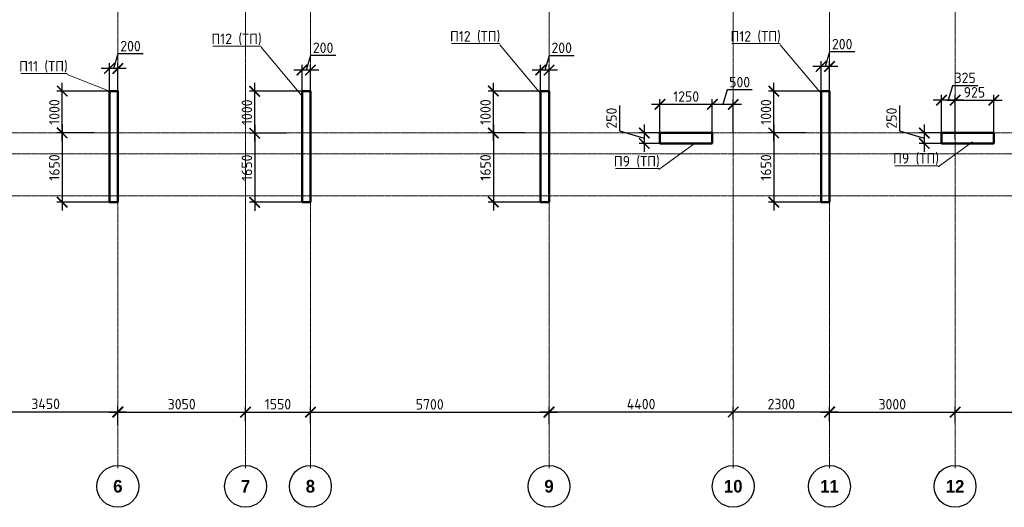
# Model space of a CAD drawing. Header units: millimetres. Extents: x 247266 to 730847, y -636031 to 10052.
# Tile 308 of 330: x 473681 to 497202, y -61325 to -49689. Entities that reach past the tile are written whole.
import ezdxf

# ---------------------------------------------------------------- set-up
doc = ezdxf.new("R2010")
doc.units = ezdxf.units.MM
doc.linetypes.add('______5', pattern=[1100, 800, -100, 100, -100])
doc.linetypes.add('осевая', pattern=[50.8, 31.75, -6.35, 6.35, -6.35])
for name, color, linetype, lineweight in [('Конструкции 0.5', 7, 'Continuous', 50), ('Надписи', 7, 'Continuous', 18), ('Оси', 7, '______5', 18)]:
    doc.layers.add(name, color=color, linetype=linetype, lineweight=lineweight)
doc.layers.add('РАЗМЕРЫ', color=7, linetype='Continuous')
doc.styles.add('Century Gothic', font='GOTHIC.TTF')
doc.styles.add('GOST-2.304_Type-B', font='GOST_Common.ttf')
doc.dimstyles.new('СПДС', dxfattribs={"dimscale": 100, "dimtxt": 2.5, "dimasz": 2.5, "dimexe": 1.25, "dimexo": 0, "dimtad": 1, "dimdec": 0, "dimtxsty": 'GOST-2.304_Type-B', "dimblk": 'ARCHTICK', "dimcen": 2.5, "dimdle": 2, "dimadec": 0, "dimazin": 2, "dimtfac": 0.75, "dimtdec": 0, "dimtmove": 1, "dimatfit": 3, "dimfxl": 1, "dimtolj": 1, "dimarcsym": 1})

# ---------------------------------------------------------------- blocks, each defined once
blk = doc.blocks.new('NSY101')
at = {"color": 0, "linetype": 'ByBlock', "lineweight": -2}
blk.add_circle((0, 0), 50, dxfattribs=at)
blk = doc.blocks.new('_ArchTick')
at = {"color": 0, "linetype": 'ByBlock', "const_width": 0.15}
blk.add_lwpolyline([(-0.5, -0.5), (0.5, 0.5)], dxfattribs=at)
blk = doc.blocks.new('*D1830')
at = {"layer": 'DEFPOINTS', "color": 0, "lineweight": 0, "transparency": 16777216}
for p in [(491255, -133549), (487805, -133678), (491255, -133859)]:
    blk.add_point(p, dxfattribs=at)
at = {"layer": 'РАЗМЕРЫ', "color": 0, "lineweight": -2, "transparency": 16777216}
for p, q in [((487605, -133549), (491455, -133549)), ((487805, -133678), (487805, -133424)), ((491255, -133859), (491255, -133424))]:
    blk.add_line(p, q, dxfattribs=at)
at = {"layer": 'РАЗМЕРЫ', "color": 0, "lineweight": -2, "transparency": 16777216, "xscale": 250, "yscale": 250, "zscale": 250, "rotation": 180}
blk.add_blockref('_ArchTick', (487805, -133549), dxfattribs=at)
at = {"layer": 'РАЗМЕРЫ', "color": 0, "lineweight": -2, "transparency": 16777216, "xscale": 250, "yscale": 250, "zscale": 250}
blk.add_blockref('_ArchTick', (491255, -133549), dxfattribs=at)
at = {"layer": 'РАЗМЕРЫ', "color": 0, "transparency": 16777216, "insert": (489530, -133362), "char_height": 250, "attachment_point": 5, "style": 'GOST-2.304_Type-B'}
blk.add_mtext('\\A1;3450', dxfattribs=at)
blk = doc.blocks.new('*D1831')
at = {"layer": 'DEFPOINTS', "color": 0, "lineweight": 0, "transparency": 16777216}
for p in [(494305, -133557), (494305, -133774), (491255, -133859)]:
    blk.add_point(p, dxfattribs=at)
at = {"layer": 'РАЗМЕРЫ', "color": 0, "lineweight": -2, "transparency": 16777216}
for p, q in [((491055, -133557), (494505, -133557)), ((491255, -133859), (491255, -133432)), ((494305, -133774), (494305, -133432))]:
    blk.add_line(p, q, dxfattribs=at)
at = {"layer": 'РАЗМЕРЫ', "color": 0, "lineweight": -2, "transparency": 16777216, "xscale": 250, "yscale": 250, "zscale": 250, "rotation": 180}
blk.add_blockref('_ArchTick', (491255, -133557), dxfattribs=at)
at = {"layer": 'РАЗМЕРЫ', "color": 0, "lineweight": -2, "transparency": 16777216, "xscale": 250, "yscale": 250, "zscale": 250}
blk.add_blockref('_ArchTick', (494305, -133557), dxfattribs=at)
at = {"layer": 'РАЗМЕРЫ', "color": 0, "transparency": 16777216, "insert": (492780, -133369), "char_height": 250, "attachment_point": 5, "style": 'GOST-2.304_Type-B'}
blk.add_mtext('\\A1;3050', dxfattribs=at)
blk = doc.blocks.new('*D1832')
at = {"layer": 'DEFPOINTS', "color": 0, "lineweight": 0, "transparency": 16777216}
for p in [(495855, -133557), (494305, -133774), (495855, -133821)]:
    blk.add_point(p, dxfattribs=at)
at = {"layer": 'РАЗМЕРЫ', "color": 0, "lineweight": -2, "transparency": 16777216}
for p, q in [((494105, -133557), (496055, -133557)), ((494305, -133774), (494305, -133432)), ((495855, -133821), (495855, -133432))]:
    blk.add_line(p, q, dxfattribs=at)
at = {"layer": 'РАЗМЕРЫ', "color": 0, "lineweight": -2, "transparency": 16777216, "xscale": 250, "yscale": 250, "zscale": 250, "rotation": 180}
blk.add_blockref('_ArchTick', (494305, -133557), dxfattribs=at)
at = {"layer": 'РАЗМЕРЫ', "color": 0, "lineweight": -2, "transparency": 16777216, "xscale": 250, "yscale": 250, "zscale": 250}
blk.add_blockref('_ArchTick', (495855, -133557), dxfattribs=at)
at = {"layer": 'РАЗМЕРЫ', "color": 0, "transparency": 16777216, "insert": (495080, -133369), "char_height": 250, "attachment_point": 5, "style": 'GOST-2.304_Type-B'}
blk.add_mtext('\\A1;1550', dxfattribs=at)
blk = doc.blocks.new('*D1833')
at = {"layer": 'DEFPOINTS', "color": 0, "lineweight": 0, "transparency": 16777216}
for p in [(501555, -133561), (495855, -133821), (501555, -133840)]:
    blk.add_point(p, dxfattribs=at)
at = {"layer": 'РАЗМЕРЫ', "color": 0, "lineweight": -2, "transparency": 16777216}
for p, q in [((495655, -133561), (501755, -133561)), ((495855, -133821), (495855, -133436)), ((501555, -133840), (501555, -133436))]:
    blk.add_line(p, q, dxfattribs=at)
at = {"layer": 'РАЗМЕРЫ', "color": 0, "lineweight": -2, "transparency": 16777216, "xscale": 250, "yscale": 250, "zscale": 250, "rotation": 180}
blk.add_blockref('_ArchTick', (495855, -133561), dxfattribs=at)
at = {"layer": 'РАЗМЕРЫ', "color": 0, "lineweight": -2, "transparency": 16777216, "xscale": 250, "yscale": 250, "zscale": 250}
blk.add_blockref('_ArchTick', (501555, -133561), dxfattribs=at)
at = {"layer": 'РАЗМЕРЫ', "color": 0, "transparency": 16777216, "insert": (498705, -133373), "char_height": 250, "attachment_point": 5, "style": 'GOST-2.304_Type-B'}
blk.add_mtext('\\A1;5700', dxfattribs=at)
blk = doc.blocks.new('*D1834')
at = {"layer": 'DEFPOINTS', "color": 0, "lineweight": 0, "transparency": 16777216}
for p in [(505955, -133554), (505955, -133736), (501555, -133840)]:
    blk.add_point(p, dxfattribs=at)
at = {"layer": 'РАЗМЕРЫ', "color": 0, "lineweight": -2, "transparency": 16777216}
for p, q in [((501355, -133554), (506155, -133554)), ((501555, -133840), (501555, -133429)), ((505955, -133736), (505955, -133429))]:
    blk.add_line(p, q, dxfattribs=at)
at = {"layer": 'РАЗМЕРЫ', "color": 0, "lineweight": -2, "transparency": 16777216, "xscale": 250, "yscale": 250, "zscale": 250, "rotation": 180}
blk.add_blockref('_ArchTick', (501555, -133554), dxfattribs=at)
at = {"layer": 'РАЗМЕРЫ', "color": 0, "lineweight": -2, "transparency": 16777216, "xscale": 250, "yscale": 250, "zscale": 250}
blk.add_blockref('_ArchTick', (505955, -133554), dxfattribs=at)
at = {"layer": 'РАЗМЕРЫ', "color": 0, "transparency": 16777216, "insert": (503755, -133366), "char_height": 250, "attachment_point": 5, "style": 'GOST-2.304_Type-B'}
blk.add_mtext('\\A1;4400', dxfattribs=at)
blk = doc.blocks.new('*D1835')
at = {"layer": 'DEFPOINTS', "color": 0, "lineweight": 0, "transparency": 16777216}
for p in [(508255, -133554), (505955, -133736), (508255, -133793)]:
    blk.add_point(p, dxfattribs=at)
at = {"layer": 'РАЗМЕРЫ', "color": 0, "lineweight": -2, "transparency": 16777216}
for p, q in [((505755, -133554), (508455, -133554)), ((505955, -133736), (505955, -133429)), ((508255, -133793), (508255, -133429))]:
    blk.add_line(p, q, dxfattribs=at)
at = {"layer": 'РАЗМЕРЫ', "color": 0, "lineweight": -2, "transparency": 16777216, "xscale": 250, "yscale": 250, "zscale": 250, "rotation": 180}
blk.add_blockref('_ArchTick', (505955, -133554), dxfattribs=at)
at = {"layer": 'РАЗМЕРЫ', "color": 0, "lineweight": -2, "transparency": 16777216, "xscale": 250, "yscale": 250, "zscale": 250}
blk.add_blockref('_ArchTick', (508255, -133554), dxfattribs=at)
at = {"layer": 'РАЗМЕРЫ', "color": 0, "transparency": 16777216, "insert": (507105, -133366), "char_height": 250, "attachment_point": 5, "style": 'GOST-2.304_Type-B'}
blk.add_mtext('\\A1;2300', dxfattribs=at)
blk = doc.blocks.new('*D1836')
at = {"layer": 'DEFPOINTS', "color": 0, "lineweight": 0, "transparency": 16777216}
for p in [(511255, -133558), (508255, -133793), (511255, -133811)]:
    blk.add_point(p, dxfattribs=at)
at = {"layer": 'РАЗМЕРЫ', "color": 0, "lineweight": -2, "transparency": 16777216}
for p, q in [((508055, -133558), (511455, -133558)), ((508255, -133793), (508255, -133433)), ((511255, -133811), (511255, -133433))]:
    blk.add_line(p, q, dxfattribs=at)
at = {"layer": 'РАЗМЕРЫ', "color": 0, "lineweight": -2, "transparency": 16777216, "xscale": 250, "yscale": 250, "zscale": 250, "rotation": 180}
blk.add_blockref('_ArchTick', (508255, -133558), dxfattribs=at)
at = {"layer": 'РАЗМЕРЫ', "color": 0, "lineweight": -2, "transparency": 16777216, "xscale": 250, "yscale": 250, "zscale": 250}
blk.add_blockref('_ArchTick', (511255, -133558), dxfattribs=at)
at = {"layer": 'РАЗМЕРЫ', "color": 0, "transparency": 16777216, "insert": (509755, -133371), "char_height": 250, "attachment_point": 5, "style": 'GOST-2.304_Type-B'}
blk.add_mtext('\\A1;3000', dxfattribs=at)
blk = doc.blocks.new('*D1837')
at = {"layer": 'DEFPOINTS', "color": 0, "lineweight": 0, "transparency": 16777216}
for p in [(515055, -133560), (511255, -133811), (515055, -134097)]:
    blk.add_point(p, dxfattribs=at)
at = {"layer": 'РАЗМЕРЫ', "color": 0, "lineweight": -2, "transparency": 16777216}
for p, q in [((511055, -133560), (515255, -133560)), ((511255, -133811), (511255, -133435)), ((515055, -134097), (515055, -133435))]:
    blk.add_line(p, q, dxfattribs=at)
at = {"layer": 'РАЗМЕРЫ', "color": 0, "lineweight": -2, "transparency": 16777216, "xscale": 250, "yscale": 250, "zscale": 250, "rotation": 180}
blk.add_blockref('_ArchTick', (511255, -133560), dxfattribs=at)
at = {"layer": 'РАЗМЕРЫ', "color": 0, "lineweight": -2, "transparency": 16777216, "xscale": 250, "yscale": 250, "zscale": 250}
blk.add_blockref('_ArchTick', (515055, -133560), dxfattribs=at)
at = {"layer": 'РАЗМЕРЫ', "color": 0, "transparency": 16777216, "insert": (513155, -133372), "char_height": 250, "attachment_point": 5, "style": 'GOST-2.304_Type-B'}
blk.add_mtext('\\A1;3800', dxfattribs=at)
blk = doc.blocks.new('*D2020')
at = {"layer": 'DEFPOINTS', "color": 0, "ltscale": 100}
for p in [(490226, -51709), (490226, -52391), (490726, -52391)]:
    blk.add_point(p, dxfattribs=at)
at = {"layer": 'РАЗМЕРЫ', "color": 0, "lineweight": -2}
for p, q in [((490579, -51365), (490476, -51709)), ((491180, -51365), (490579, -51365)), ((490926, -51709), (490026, -51709)), ((490226, -52391), (490226, -51584)), ((490726, -52391), (490726, -51584))]:
    blk.add_line(p, q, dxfattribs=at)
at = {"layer": 'РАЗМЕРЫ', "color": 0, "lineweight": -2, "ltscale": 100, "xscale": 250, "yscale": 250, "zscale": 250, "rotation": 180}
blk.add_blockref('_ArchTick', (490226, -51709), dxfattribs=at)
at = {"layer": 'РАЗМЕРЫ', "color": 0, "lineweight": -2, "ltscale": 100, "xscale": 250, "yscale": 250, "zscale": 250}
blk.add_blockref('_ArchTick', (490726, -51709), dxfattribs=at)
at = {"layer": 'РАЗМЕРЫ', "color": 0, "lineweight": 0, "ltscale": 100, "insert": (490880, -51178), "char_height": 250, "attachment_point": 5, "style": 'GOST-2.304_Type-B'}
blk.add_mtext('\\A1;500', dxfattribs=at)
blk = doc.blocks.new('*D2021')
at = {"layer": 'DEFPOINTS', "color": 0, "ltscale": 100}
for p in [(488977, -51709), (488977, -52391), (490226, -52391)]:
    blk.add_point(p, dxfattribs=at)
at = {"layer": 'РАЗМЕРЫ', "color": 0, "lineweight": -2}
for p, q in [((490426, -51709), (488777, -51709)), ((488977, -52391), (488977, -51584)), ((490226, -52391), (490226, -51584))]:
    blk.add_line(p, q, dxfattribs=at)
at = {"layer": 'РАЗМЕРЫ', "color": 0, "lineweight": -2, "ltscale": 100, "xscale": 250, "yscale": 250, "zscale": 250, "rotation": 180}
blk.add_blockref('_ArchTick', (488977, -51709), dxfattribs=at)
at = {"layer": 'РАЗМЕРЫ', "color": 0, "lineweight": -2, "ltscale": 100, "xscale": 250, "yscale": 250, "zscale": 250}
blk.add_blockref('_ArchTick', (490226, -51709), dxfattribs=at)
at = {"layer": 'РАЗМЕРЫ', "color": 0, "lineweight": 0, "ltscale": 100, "insert": (489602, -51522), "char_height": 250, "attachment_point": 5, "style": 'GOST-2.304_Type-B'}
blk.add_mtext('\\A1;1250', dxfattribs=at)
blk = doc.blocks.new('*D2022')
at = {"layer": 'DEFPOINTS', "color": 0, "ltscale": 100}
for p in [(489102, -52391), (488602, -52641), (489037, -52641)]:
    blk.add_point(p, dxfattribs=at)
at = {"layer": 'РАЗМЕРЫ', "color": 0, "lineweight": -2}
for p, q in [((488008, -51737), (488008, -52337)), ((488602, -52191), (488602, -52841)), ((488008, -52337), (488602, -52516)), ((489102, -52391), (488477, -52391)), ((489037, -52641), (488477, -52641))]:
    blk.add_line(p, q, dxfattribs=at)
at = {"layer": 'РАЗМЕРЫ', "color": 0, "lineweight": -2, "ltscale": 100, "xscale": 250, "yscale": 250, "zscale": 250}
for p, rotation in [((488602, -52391), 90), ((488602, -52641), 270)]:
    blk.add_blockref('_ArchTick', p, dxfattribs=dict(at, rotation=rotation))
at = {"layer": 'РАЗМЕРЫ', "color": 0, "lineweight": 0, "ltscale": 100, "insert": (487820, -52037), "char_height": 250, "attachment_point": 5, "rotation": 90, "style": 'GOST-2.304_Type-B'}
blk.add_mtext('\\A1;250', dxfattribs=at)
blk = doc.blocks.new('*D2023')
at = {"layer": 'DEFPOINTS', "color": 0, "ltscale": 100}
for p in [(495701, -51609), (495701, -52441), (496026, -52550)]:
    blk.add_point(p, dxfattribs=at)
at = {"layer": 'РАЗМЕРЫ', "color": 0, "lineweight": -2}
for p, q in [((495967, -51265), (495863, -51609)), ((496567, -51265), (495967, -51265)), ((495701, -52441), (495701, -51484)), ((496026, -52550), (496026, -51484)), ((496226, -51609), (495501, -51609))]:
    blk.add_line(p, q, dxfattribs=at)
at = {"layer": 'РАЗМЕРЫ', "color": 0, "lineweight": -2, "ltscale": 100, "xscale": 250, "yscale": 250, "zscale": 250, "rotation": 180}
blk.add_blockref('_ArchTick', (495701, -51609), dxfattribs=at)
at = {"layer": 'РАЗМЕРЫ', "color": 0, "lineweight": -2, "ltscale": 100, "xscale": 250, "yscale": 250, "zscale": 250}
blk.add_blockref('_ArchTick', (496026, -51609), dxfattribs=at)
at = {"layer": 'РАЗМЕРЫ', "color": 0, "lineweight": 0, "ltscale": 100, "insert": (496267, -51077), "char_height": 250, "attachment_point": 5, "style": 'GOST-2.304_Type-B'}
blk.add_mtext('\\A1;325', dxfattribs=at)
blk = doc.blocks.new('*D2024')
at = {"layer": 'DEFPOINTS', "color": 0, "ltscale": 100}
for p in [(496951, -51609), (496026, -52336), (496951, -52391)]:
    blk.add_point(p, dxfattribs=at)
at = {"layer": 'РАЗМЕРЫ', "color": 0, "lineweight": -2}
for p, q in [((496026, -52336), (496026, -51484)), ((496951, -52391), (496951, -51484)), ((495826, -51609), (497151, -51609))]:
    blk.add_line(p, q, dxfattribs=at)
at = {"layer": 'РАЗМЕРЫ', "color": 0, "lineweight": -2, "ltscale": 100, "xscale": 250, "yscale": 250, "zscale": 250, "rotation": 180}
blk.add_blockref('_ArchTick', (496026, -51609), dxfattribs=at)
at = {"layer": 'РАЗМЕРЫ', "color": 0, "lineweight": -2, "ltscale": 100, "xscale": 250, "yscale": 250, "zscale": 250}
blk.add_blockref('_ArchTick', (496951, -51609), dxfattribs=at)
at = {"layer": 'РАЗМЕРЫ', "color": 0, "lineweight": 0, "ltscale": 100, "insert": (496488, -51421), "char_height": 250, "attachment_point": 5, "style": 'GOST-2.304_Type-B'}
blk.add_mtext('\\A1;925', dxfattribs=at)
blk = doc.blocks.new('*D2025')
at = {"layer": 'DEFPOINTS', "color": 0, "ltscale": 100}
for p in [(495905, -52391), (495291, -52641), (495905, -52641)]:
    blk.add_point(p, dxfattribs=at)
at = {"layer": 'РАЗМЕРЫ', "color": 0, "lineweight": -2}
for p, q in [((494697, -51737), (494697, -52337)), ((495291, -52191), (495291, -52841)), ((494697, -52337), (495291, -52516)), ((495905, -52391), (495166, -52391)), ((495905, -52641), (495166, -52641))]:
    blk.add_line(p, q, dxfattribs=at)
at = {"layer": 'РАЗМЕРЫ', "color": 0, "lineweight": -2, "ltscale": 100, "xscale": 250, "yscale": 250, "zscale": 250}
for p, rotation in [((495291, -52391), 90), ((495291, -52641), 270)]:
    blk.add_blockref('_ArchTick', p, dxfattribs=dict(at, rotation=rotation))
at = {"layer": 'РАЗМЕРЫ', "color": 0, "lineweight": 0, "ltscale": 100, "insert": (494509, -52037), "char_height": 250, "attachment_point": 5, "rotation": 90, "style": 'GOST-2.304_Type-B'}
blk.add_mtext('\\A1;250', dxfattribs=at)
blk = doc.blocks.new('*D1908')
at = {"layer": 'DEFPOINTS', "color": 0, "ltscale": 100}
for p in [(492826, -50803), (492826, -51511), (493026, -51511)]:
    blk.add_point(p, dxfattribs=at)
at = {"layer": 'РАЗМЕРЫ', "color": 0, "lineweight": -2}
for p, q in [((493029, -50459), (492926, -50803)), ((493630, -50459), (493029, -50459)), ((493226, -50803), (492626, -50803)), ((492826, -51511), (492826, -50678)), ((493026, -51511), (493026, -50678))]:
    blk.add_line(p, q, dxfattribs=at)
at = {"layer": 'РАЗМЕРЫ', "color": 0, "lineweight": -2, "ltscale": 100, "xscale": 250, "yscale": 250, "zscale": 250, "rotation": 180}
blk.add_blockref('_ArchTick', (492826, -50803), dxfattribs=at)
at = {"layer": 'РАЗМЕРЫ', "color": 0, "lineweight": -2, "ltscale": 100, "xscale": 250, "yscale": 250, "zscale": 250}
blk.add_blockref('_ArchTick', (493026, -50803), dxfattribs=at)
at = {"layer": 'РАЗМЕРЫ', "color": 0, "lineweight": 0, "ltscale": 100, "insert": (493329, -50271), "char_height": 250, "attachment_point": 5, "style": 'GOST-2.304_Type-B'}
blk.add_mtext('\\A1;200', dxfattribs=at)
blk = doc.blocks.new('*D1909')
at = {"layer": 'DEFPOINTS', "color": 0, "ltscale": 100}
for p in [(486126, -50891), (486126, -51685), (486326, -51685)]:
    blk.add_point(p, dxfattribs=at)
at = {"layer": 'РАЗМЕРЫ', "color": 0, "lineweight": -2}
for p, q in [((486329, -50547), (486226, -50891)), ((486930, -50547), (486329, -50547)), ((486126, -51685), (486126, -50766)), ((486326, -51685), (486326, -50766)), ((486526, -50891), (485926, -50891))]:
    blk.add_line(p, q, dxfattribs=at)
at = {"layer": 'РАЗМЕРЫ', "color": 0, "lineweight": -2, "ltscale": 100, "xscale": 250, "yscale": 250, "zscale": 250, "rotation": 180}
blk.add_blockref('_ArchTick', (486126, -50891), dxfattribs=at)
at = {"layer": 'РАЗМЕРЫ', "color": 0, "lineweight": -2, "ltscale": 100, "xscale": 250, "yscale": 250, "zscale": 250}
blk.add_blockref('_ArchTick', (486326, -50891), dxfattribs=at)
at = {"layer": 'РАЗМЕРЫ', "color": 0, "lineweight": 0, "ltscale": 100, "insert": (486629, -50359), "char_height": 250, "attachment_point": 5, "style": 'GOST-2.304_Type-B'}
blk.add_mtext('\\A1;200', dxfattribs=at)
blk = doc.blocks.new('*D1910')
at = {"layer": 'DEFPOINTS', "color": 0, "ltscale": 100}
for p in [(480426, -50890), (480426, -51660), (480626, -51660)]:
    blk.add_point(p, dxfattribs=at)
at = {"layer": 'РАЗМЕРЫ', "color": 0, "lineweight": -2}
for p, q in [((480629, -50546), (480526, -50890)), ((481230, -50546), (480629, -50546)), ((480426, -51660), (480426, -50765)), ((480626, -51660), (480626, -50765)), ((480826, -50890), (480226, -50890))]:
    blk.add_line(p, q, dxfattribs=at)
at = {"layer": 'РАЗМЕРЫ', "color": 0, "lineweight": -2, "ltscale": 100, "xscale": 250, "yscale": 250, "zscale": 250, "rotation": 180}
blk.add_blockref('_ArchTick', (480426, -50890), dxfattribs=at)
at = {"layer": 'РАЗМЕРЫ', "color": 0, "lineweight": -2, "ltscale": 100, "xscale": 250, "yscale": 250, "zscale": 250}
blk.add_blockref('_ArchTick', (480626, -50890), dxfattribs=at)
at = {"layer": 'РАЗМЕРЫ', "color": 0, "lineweight": 0, "ltscale": 100, "insert": (480929, -50358), "char_height": 250, "attachment_point": 5, "style": 'GOST-2.304_Type-B'}
blk.add_mtext('\\A1;200', dxfattribs=at)
blk = doc.blocks.new('*D1911')
at = {"layer": 'DEFPOINTS', "color": 0, "ltscale": 100}
for p in [(475826, -50850), (475826, -51787), (476026, -51787)]:
    blk.add_point(p, dxfattribs=at)
at = {"layer": 'РАЗМЕРЫ', "color": 0, "lineweight": -2}
for p, q in [((476029, -50506), (475926, -50850)), ((476630, -50506), (476029, -50506)), ((475826, -51787), (475826, -50725)), ((476026, -51787), (476026, -50725)), ((476226, -50850), (475626, -50850))]:
    blk.add_line(p, q, dxfattribs=at)
at = {"layer": 'РАЗМЕРЫ', "color": 0, "lineweight": -2, "ltscale": 100, "xscale": 250, "yscale": 250, "zscale": 250, "rotation": 180}
blk.add_blockref('_ArchTick', (475826, -50850), dxfattribs=at)
at = {"layer": 'РАЗМЕРЫ', "color": 0, "lineweight": -2, "ltscale": 100, "xscale": 250, "yscale": 250, "zscale": 250}
blk.add_blockref('_ArchTick', (476026, -50850), dxfattribs=at)
at = {"layer": 'РАЗМЕРЫ', "color": 0, "lineweight": 0, "ltscale": 100, "insert": (476329, -50318), "char_height": 250, "attachment_point": 5, "style": 'GOST-2.304_Type-B'}
blk.add_mtext('\\A1;200', dxfattribs=at)
blk = doc.blocks.new('*D1925')
at = {"layer": 'DEFPOINTS', "color": 0, "ltscale": 100}
for p in [(474696, -51391), (475927, -51391), (475452, -52391)]:
    blk.add_point(p, dxfattribs=at)
at = {"layer": 'РАЗМЕРЫ', "color": 0, "lineweight": -2}
for p, q in [((474696, -52591), (474696, -51191)), ((475927, -51391), (474571, -51391)), ((475452, -52391), (474571, -52391))]:
    blk.add_line(p, q, dxfattribs=at)
at = {"layer": 'РАЗМЕРЫ', "color": 0, "lineweight": -2, "ltscale": 100, "xscale": 250, "yscale": 250, "zscale": 250}
for p, rotation in [((474696, -51391), 90), ((474696, -52391), 270)]:
    blk.add_blockref('_ArchTick', p, dxfattribs=dict(at, rotation=rotation))
at = {"layer": 'РАЗМЕРЫ', "color": 0, "lineweight": 0, "ltscale": 100, "insert": (474509, -51891), "char_height": 250, "attachment_point": 5, "rotation": 90, "style": 'GOST-2.304_Type-B'}
blk.add_mtext('\\A1;1000', dxfattribs=at)
blk = doc.blocks.new('*D1926')
at = {"layer": 'DEFPOINTS', "color": 0, "ltscale": 100}
for p in [(475452, -52391), (474696, -54041), (475826, -54041)]:
    blk.add_point(p, dxfattribs=at)
at = {"layer": 'РАЗМЕРЫ', "color": 0, "lineweight": -2}
for p, q in [((474696, -52191), (474696, -54241)), ((475452, -52391), (474571, -52391)), ((475826, -54041), (474571, -54041))]:
    blk.add_line(p, q, dxfattribs=at)
at = {"layer": 'РАЗМЕРЫ', "color": 0, "lineweight": -2, "ltscale": 100, "xscale": 250, "yscale": 250, "zscale": 250}
for p, rotation in [((474696, -52391), 90), ((474696, -54041), 270)]:
    blk.add_blockref('_ArchTick', p, dxfattribs=dict(at, rotation=rotation))
at = {"layer": 'РАЗМЕРЫ', "color": 0, "lineweight": 0, "ltscale": 100, "insert": (474509, -53216), "char_height": 250, "attachment_point": 5, "rotation": 90, "style": 'GOST-2.304_Type-B'}
blk.add_mtext('\\A1;1650', dxfattribs=at)
blk = doc.blocks.new('*D1927')
at = {"layer": 'DEFPOINTS', "color": 0, "ltscale": 100}
for p in [(479296, -51397), (480527, -51397), (480052, -52397)]:
    blk.add_point(p, dxfattribs=at)
at = {"layer": 'РАЗМЕРЫ', "color": 0, "lineweight": -2}
for p, q in [((479296, -52597), (479296, -51197)), ((480527, -51397), (479171, -51397)), ((480052, -52397), (479171, -52397))]:
    blk.add_line(p, q, dxfattribs=at)
at = {"layer": 'РАЗМЕРЫ', "color": 0, "lineweight": -2, "ltscale": 100, "xscale": 250, "yscale": 250, "zscale": 250}
for p, rotation in [((479296, -51397), 90), ((479296, -52397), 270)]:
    blk.add_blockref('_ArchTick', p, dxfattribs=dict(at, rotation=rotation))
at = {"layer": 'РАЗМЕРЫ', "color": 0, "lineweight": 0, "ltscale": 100, "insert": (479109, -51897), "char_height": 250, "attachment_point": 5, "rotation": 90, "style": 'GOST-2.304_Type-B'}
blk.add_mtext('\\A1;1000', dxfattribs=at)
blk = doc.blocks.new('*D1928')
at = {"layer": 'DEFPOINTS', "color": 0, "ltscale": 100}
for p in [(480052, -52397), (479296, -54046), (480426, -54046)]:
    blk.add_point(p, dxfattribs=at)
at = {"layer": 'РАЗМЕРЫ', "color": 0, "lineweight": -2}
for p, q in [((479296, -52197), (479296, -54246)), ((480052, -52397), (479171, -52397)), ((480426, -54046), (479171, -54046))]:
    blk.add_line(p, q, dxfattribs=at)
at = {"layer": 'РАЗМЕРЫ', "color": 0, "lineweight": -2, "ltscale": 100, "xscale": 250, "yscale": 250, "zscale": 250}
for p, rotation in [((479296, -52397), 90), ((479296, -54046), 270)]:
    blk.add_blockref('_ArchTick', p, dxfattribs=dict(at, rotation=rotation))
at = {"layer": 'РАЗМЕРЫ', "color": 0, "lineweight": 0, "ltscale": 100, "insert": (479109, -53221), "char_height": 250, "attachment_point": 5, "rotation": 90, "style": 'GOST-2.304_Type-B'}
blk.add_mtext('\\A1;1650', dxfattribs=at)
blk = doc.blocks.new('*D1929')
at = {"layer": 'DEFPOINTS', "color": 0, "ltscale": 100}
for p in [(484996, -51391), (486227, -51391), (485752, -52391)]:
    blk.add_point(p, dxfattribs=at)
at = {"layer": 'РАЗМЕРЫ', "color": 0, "lineweight": -2}
for p, q in [((484996, -52591), (484996, -51191)), ((486227, -51391), (484871, -51391)), ((485752, -52391), (484871, -52391))]:
    blk.add_line(p, q, dxfattribs=at)
at = {"layer": 'РАЗМЕРЫ', "color": 0, "lineweight": -2, "ltscale": 100, "xscale": 250, "yscale": 250, "zscale": 250}
for p, rotation in [((484996, -51391), 90), ((484996, -52391), 270)]:
    blk.add_blockref('_ArchTick', p, dxfattribs=dict(at, rotation=rotation))
at = {"layer": 'РАЗМЕРЫ', "color": 0, "lineweight": 0, "ltscale": 100, "insert": (484809, -51891), "char_height": 250, "attachment_point": 5, "rotation": 90, "style": 'GOST-2.304_Type-B'}
blk.add_mtext('\\A1;1000', dxfattribs=at)
blk = doc.blocks.new('*D1930')
at = {"layer": 'DEFPOINTS', "color": 0, "ltscale": 100}
for p in [(485752, -52391), (484996, -54041), (486126, -54041)]:
    blk.add_point(p, dxfattribs=at)
at = {"layer": 'РАЗМЕРЫ', "color": 0, "lineweight": -2}
for p, q in [((484996, -52191), (484996, -54241)), ((485752, -52391), (484871, -52391)), ((486126, -54041), (484871, -54041))]:
    blk.add_line(p, q, dxfattribs=at)
at = {"layer": 'РАЗМЕРЫ', "color": 0, "lineweight": -2, "ltscale": 100, "xscale": 250, "yscale": 250, "zscale": 250}
for p, rotation in [((484996, -52391), 90), ((484996, -54041), 270)]:
    blk.add_blockref('_ArchTick', p, dxfattribs=dict(at, rotation=rotation))
at = {"layer": 'РАЗМЕРЫ', "color": 0, "lineweight": 0, "ltscale": 100, "insert": (484809, -53216), "char_height": 250, "attachment_point": 5, "rotation": 90, "style": 'GOST-2.304_Type-B'}
blk.add_mtext('\\A1;1650', dxfattribs=at)
blk = doc.blocks.new('*D1931')
at = {"layer": 'DEFPOINTS', "color": 0, "ltscale": 100}
for p in [(491696, -51391), (492927, -51391), (492452, -52391)]:
    blk.add_point(p, dxfattribs=at)
at = {"layer": 'РАЗМЕРЫ', "color": 0, "lineweight": -2}
for p, q in [((491696, -52591), (491696, -51191)), ((492927, -51391), (491571, -51391)), ((492452, -52391), (491571, -52391))]:
    blk.add_line(p, q, dxfattribs=at)
at = {"layer": 'РАЗМЕРЫ', "color": 0, "lineweight": -2, "ltscale": 100, "xscale": 250, "yscale": 250, "zscale": 250}
for p, rotation in [((491696, -51391), 90), ((491696, -52391), 270)]:
    blk.add_blockref('_ArchTick', p, dxfattribs=dict(at, rotation=rotation))
at = {"layer": 'РАЗМЕРЫ', "color": 0, "lineweight": 0, "ltscale": 100, "insert": (491509, -51891), "char_height": 250, "attachment_point": 5, "rotation": 90, "style": 'GOST-2.304_Type-B'}
blk.add_mtext('\\A1;1000', dxfattribs=at)
blk = doc.blocks.new('*D1932')
at = {"layer": 'DEFPOINTS', "color": 0, "ltscale": 100}
for p in [(492452, -52391), (491696, -54041), (492826, -54041)]:
    blk.add_point(p, dxfattribs=at)
at = {"layer": 'РАЗМЕРЫ', "color": 0, "lineweight": -2}
for p, q in [((491696, -52191), (491696, -54241)), ((492452, -52391), (491571, -52391)), ((492826, -54041), (491571, -54041))]:
    blk.add_line(p, q, dxfattribs=at)
at = {"layer": 'РАЗМЕРЫ', "color": 0, "lineweight": -2, "ltscale": 100, "xscale": 250, "yscale": 250, "zscale": 250}
for p, rotation in [((491696, -52391), 90), ((491696, -54041), 270)]:
    blk.add_blockref('_ArchTick', p, dxfattribs=dict(at, rotation=rotation))
at = {"layer": 'РАЗМЕРЫ', "color": 0, "lineweight": 0, "ltscale": 100, "insert": (491509, -53216), "char_height": 250, "attachment_point": 5, "rotation": 90, "style": 'GOST-2.304_Type-B'}
blk.add_mtext('\\A1;1650', dxfattribs=at)
blk = doc.blocks.new('оси 2.2-2.3')
at = {"layer": 'Оси', "color": 16, "linetype": 'осевая', "lineweight": 0, "transparency": 33554687}
for p, q in [((491254.9, -104267.9), (491254.9, -134893.5)), ((494304.9, -104267.9), (494304.9, -134893.5)), ((495854.9, -104267.9), (495854.9, -134893.5)), ((501554.9, -104267.9), (501554.9, -134893.5)), ((505954.9, -104267.9), (505954.9, -134893.5)), ((508254.9, -104267.9), (508254.9, -134893.5)), ((511254.9, -104267.9), (511254.9, -134893.5)), ((468653.8, -126895.4), (523707.4, -126895.4)), ((468076.3, -127395.4), (524372.9, -127395.4)), ((468076.3, -128395.4), (524372.9, -128395.4))]:
    blk.add_line(p, q, dxfattribs=at)
at = {"layer": 'Оси', "color": 16, "linetype": 'Continuous', "lineweight": 25, "transparency": 33554687, "xscale": 9.999999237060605, "yscale": 9.999999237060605, "zscale": 9.999999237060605}
for p in [(491254.4, -135329.4), (494304.4, -135329.4), (495854.4, -135329.4), (501554.4, -135329.4), (505954.4, -135329.4), (508254.4, -135329.4), (511254.4, -135329.4)]:
    blk.add_blockref('NSY101', p, dxfattribs=at)
at = {"layer": 'Оси', "color": 16, "linetype": 'Continuous', "lineweight": 25, "transparency": 33554687, "char_height": 300, "attachment_point": 5, "style": 'Century Gothic'}
for s, insert, width in [('\\A1;{\\fCentury Gothic|i0|b1;\\H300.000000;\\W1.000000;\\C16;6}\\P', (491254.4, -135329.4), 385), ('\\A1;{\\fCentury Gothic|i0|b1;\\H300.000000;\\W1.000000;\\C16;7}\\P', (494304.4, -135329.4), 385), ('\\A1;{\\fCentury Gothic|i0|b1;\\H300.000000;\\W1.000000;\\C16;8}\\P', (495854.4, -135329.4), 385), ('\\A1;{\\fCentury Gothic|i0|b1;\\H300.000000;\\W1.000000;\\C16;9}\\P', (501554.4, -135329.4), 385), ('\\A1;{\\fCentury Gothic|i0|b1;\\H300.000000;\\W1.000000;\\C16;10}\\P', (505954.4, -135329.4), 620), ('\\A1;{\\fCentury Gothic|i0|b1;\\H300.000000;\\W1.000000;\\C16;11}\\P', (508254.4, -135329.4), 620), ('\\A1;{\\fCentury Gothic|i0|b1;\\H300.000000;\\W1.000000;\\C16;12}\\P', (511254.4, -135329.4), 620)]:
    blk.add_mtext(s, dxfattribs=dict(at, insert=insert, width=width))
at = {"layer": 'РАЗМЕРЫ', "color": 1}
for base, p1, p2, picture, middle in [((491254.9, -133549.1), (487804.9, -133678.2), (491254.9, -133859), '*D1830', (489529.9, -133361.6)), ((494304.9, -133556.8), (491254.9, -133859), (494304.9, -133773.7), '*D1831', (492779.9, -133369.3)), ((495854.9, -133556.8), (494304.9, -133773.7), (495854.9, -133821.2), '*D1832', (495079.9, -133369.3)), ((501554.9, -133560.6), (495854.9, -133821.2), (501554.9, -133840.5), '*D1833', (498704.9, -133373.1)), ((505954.9, -133553.8), (501554.9, -133840.5), (505954.9, -133736.2), '*D1834', (503754.9, -133366.3)), ((508254.9, -133553.8), (505954.9, -133736.2), (508254.9, -133793.3), '*D1835', (507104.9, -133366.3)), ((511254.9, -133558.4), (508254.9, -133793.3), (511254.9, -133811.5), '*D1836', (509754.9, -133370.9)), ((515054.9, -133559.9), (511254.9, -133811.5), (515054.9, -134096.6), '*D1837', (513154.9, -133372.4))]:
    dim = blk.add_linear_dim(base=base, p1=p1, p2=p2, dimstyle='СПДС', dxfattribs=at)
    dim.commit()
    dim.dimension.update_dxf_attribs({"geometry": picture, "text_midpoint": middle})

msp = doc.modelspace()

# ---------------------------------------------------------------- linework, layer by layer
at = {"layer": 'Конструкции 0.5'}
for p, q in [((489226.41, -52390.63), (488976.78, -52390.63)), ((488976.78, -52390.63), (488976.78, -52640.63)), ((489346.41, -52390.63), (489226.41, -52390.63)), ((490226.41, -52390.63), (489346.41, -52390.63)), ((490226.41, -52640.63), (490226.41, -52390.63)), ((495825.87, -52390.63), (495700.78, -52390.63)), ((495700.78, -52390.63), (495700.78, -52640.63)), ((496705.87, -52390.63), (495825.87, -52390.63)), ((496825.87, -52390.63), (496705.87, -52390.63)), ((496950.78, -52390.63), (496825.87, -52390.63)), ((496950.78, -52640.63), (496950.78, -52390.63)), ((488976.78, -52640.63), (489226.41, -52640.63)), ((489226.41, -52640.63), (490056.95, -52640.63)), ((490056.95, -52640.63), (490176.95, -52640.63)), ((490176.95, -52640.63), (490226.41, -52640.63)), ((495700.78, -52640.63), (495825.87, -52640.63)), ((495825.87, -52640.63), (496705.87, -52640.63)), ((496705.87, -52640.63), (496825.87, -52640.63)), ((496825.87, -52640.63), (496950.78, -52640.63))]:
    msp.add_line(p, q, dxfattribs=at)
for points in [[(476026.04, -54040.63), (475825.95, -54040.63), (475825.95, -51390.63), (476026.04, -51390.63)], [(480425.95, -54046.22), (480625.95, -54046.22), (480625.95, -51390.63), (480425.95, -51390.63)], [(486325.95, -54040.63), (486125.95, -54040.63), (486125.95, -51390.63), (486325.95, -51390.63)], [(493026.04, -54040.63), (492825.95, -54040.63), (492825.95, -51390.63), (493026.04, -51390.63)]]:
    msp.add_lwpolyline(points, close=True, dxfattribs=at)
at = {"layer": 'Надписи', "lineweight": 15, "ltscale": 0.3}
for p, q in [((478293.6, -50319.99), (479450.23, -50319.99)), ((483993.6, -50259.99), (485150.23, -50259.99)), ((485149.82, -50285.01), (485149.72, -50285.01)), ((486125.95, -51450.63), (485149.82, -50285.01)), ((486125.95, -51450.63), (485149.82, -50285.01)), ((486125.95, -51450.63), (485149.82, -50285.01)), ((490693.6, -50259.99), (491850.23, -50259.99)), ((491849.82, -50285.01), (491849.72, -50285.01)), ((492825.95, -51450.63), (491849.82, -50285.01)), ((492825.95, -51450.63), (491849.82, -50285.01)), ((492825.95, -51450.63), (491849.82, -50285.01)), ((479449.82, -50345.01), (479449.72, -50345.01)), ((480425.95, -51510.63), (479449.82, -50345.01)), ((480425.95, -51510.63), (479449.82, -50345.01)), ((480425.95, -51510.63), (479449.82, -50345.01)), ((473706.8, -50974.92), (474813.38, -50974.92)), ((474812.99, -50999.95), (474812.89, -50999.95)), ((475825.95, -51390.63), (474812.99, -50999.95)), ((475825.95, -51390.63), (474812.99, -50999.95)), ((475825.95, -51390.63), (474812.99, -50999.95)), ((489770.64, -52669.55), (488948.96, -53267.09)), ((489770.64, -52669.55), (488948.96, -53267.09)), ((489770.64, -52669.55), (488948.96, -53267.09)), ((496440.99, -52600.65), (495619.31, -53198.19)), ((496440.99, -52600.65), (495619.31, -53198.19)), ((496440.99, -52600.65), (495619.31, -53198.19)), ((487917.8, -53242.07), (488949.31, -53242.07)), ((488948.96, -53267.09), (488948.86, -53267.09)), ((494588.15, -53173.17), (495619.67, -53173.17)), ((495619.31, -53198.19), (495619.21, -53198.19))]:
    msp.add_line(p, q, dxfattribs=at)

# ---------------------------------------------------------------- block references
at = {"layer": 'РАЗМЕРЫ'}
msp.add_blockref('оси 2.2-2.3', (-15228.9, 74504.73), dxfattribs=at)

# ---------------------------------------------------------------- texts
at = {"layer": 'Надписи', "ltscale": 0.3, "char_height": 250, "attachment_point": 2, "style": 'GOST-2.304_Type-B'}
for s, insert in [('П12 (ТП)', (478861.4, -50019.99)), ('П12 (ТП)', (484561.4, -49959.99)), ('П12 (ТП)', (491261.4, -49959.99)), ('П11 (ТП)', (474249.6, -50674.92)), ('П9 (ТП)', (488423.1, -52942.07)), ('П9 (ТП)', (495093.46, -52873.17))]:
    msp.add_mtext(s, dxfattribs=dict(at, insert=insert))

# ---------------------------------------------------------------- dimensions: what is measured, and where the dimension line sits
at = {"layer": 'РАЗМЕРЫ', "lineweight": 0}
for base, p1, p2, picture, middle in [((475825.95, -50849.57), (476026.04, -51787.17), (475825.95, -51787.17), '*D1911', (476091.66, -50318.06)), ((480425.95, -50889.73), (480626.04, -51660.48), (480425.95, -51660.48), '*D1910', (480691.66, -50358.23)), ((486125.95, -50890.58), (486325.95, -51685.16), (486125.95, -51685.16), '*D1909', (486391.61, -50359.08)), ((492825.95, -50802.9), (493025.95, -51510.63), (492825.95, -51510.63), '*D1908', (493091.61, -50271.4)), ((490226.41, -51709.37), (490726.04, -52390.63), (490226.41, -52390.63), '*D2020', (490641.89, -51177.87)), ((495700.78, -51608.96), (496026.04, -52550.13), (495700.78, -52441.03), '*D2023', (496029.08, -51077.46)), ((496950.78, -51608.96), (496026.04, -52336.45), (496950.78, -52390.63), '*D2024', (496488.41, -51421.33)), ((488976.78, -51709.37), (490226.41, -52390.63), (488976.78, -52390.63), '*D2021', (489601.6, -51521.75))]:
    dim = msp.add_linear_dim(base=base, p1=p1, p2=p2, dimstyle='СПДС', dxfattribs=at)
    dim.commit()
    dim.dimension.update_dxf_attribs({"geometry": picture, "text_midpoint": middle})
for base, p1, p2, picture, middle in [((474696.3, -51390.94), (475452.07, -52390.94), (475927.05, -51390.94), '*D1925', (474508.68, -51890.94)), ((479296.25, -51396.53), (480052.03, -52396.53), (480527, -51396.53), '*D1927', (479108.63, -51896.53)), ((484996.25, -51390.94), (485752.03, -52390.94), (486227, -51390.94), '*D1929', (484808.63, -51890.94)), ((491696.3, -51390.94), (492452.07, -52390.94), (492927.05, -51390.94), '*D1931', (491508.68, -51890.94)), ((488601.72, -52640.63), (489101.6, -52390.63), (489037.18, -52640.63), '*D2022', (487819.97, -52274.89)), ((495291.23, -52640.63), (495905.3, -52390.63), (495905.3, -52640.63), '*D2025', (494509.48, -52274.89)), ((474696.3, -54040.63, -3100), (475452.07, -52390.94), (475826, -54040.63), '*D1926', (474508.68, -53215.78, -3100)), ((479296.25, -54046.22, -3100), (480052.03, -52396.53), (480425.95, -54046.22), '*D1928', (479108.63, -53221.38, -3100)), ((484996.25, -54040.63, -3100), (485752.03, -52390.94), (486125.95, -54040.63), '*D1930', (484808.63, -53215.78, -3100)), ((491696.3, -54040.63, -3100), (492452.07, -52390.94), (492826, -54040.63), '*D1932', (491508.68, -53215.78, -3100))]:
    dim = msp.add_linear_dim(base=base, p1=p1, p2=p2, angle=90, dimstyle='СПДС', dxfattribs=at)
    dim.commit()
    dim.dimension.update_dxf_attribs({"geometry": picture, "text_midpoint": middle})

doc.saveas('drawing.dxf')
